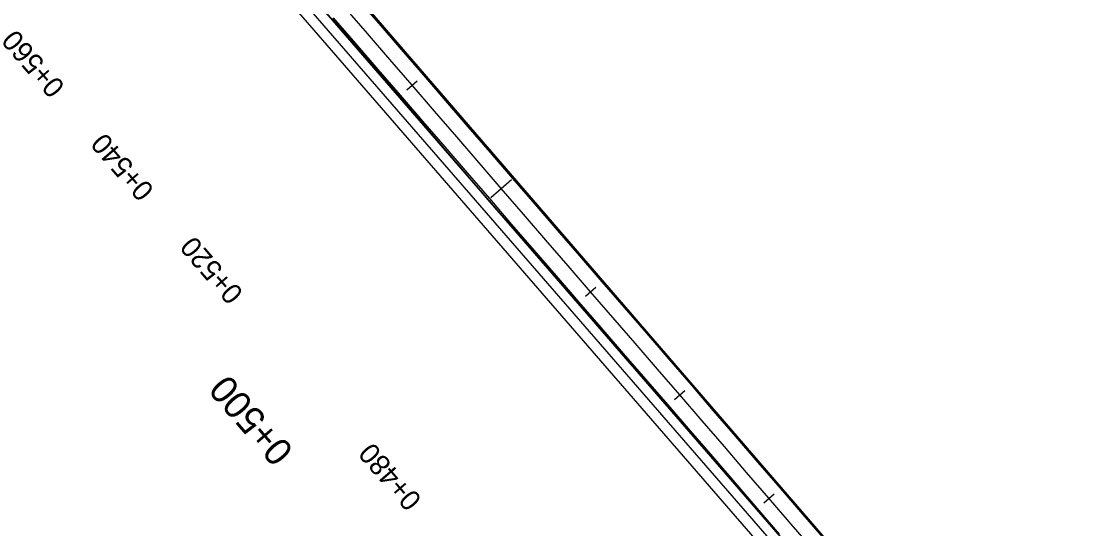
# Model space of a CAD drawing. Extents: x -636600 to -628587, y -1090963 to -1085869.
# Drawn here: x -634420.5 to -634262.6, y -1089585.5 to -1089511.2 of the extents above; entities that cross this region are included whole.
import ezdxf

# ---------------------------------------------------------------- set-up
doc = ezdxf.new("R2010")
doc.units = 0
for name, color, linetype in [('01_PARCELY_NÁVRH_PC', 7, 'Continuous'), ('06_ÚSES_IP_NAVRH', 7, 'Continuous'), ('HEKTOMETRY100', 7, 'Continuous'), ('HEKTOMETRY20', 7, 'Continuous'), ('situace_osa', 7, 'Continuous'), ('situace_těleso', 7, 'Continuous'), ('situace_vozovka', 7, 'Continuous')]:
    doc.layers.add(name, color=color, linetype=linetype)

msp = doc.modelspace()

# ---------------------------------------------------------------- linework, layer by layer
at = {"layer": '01_PARCELY_NÁVRH_PC'}
for points in [[(-634282.68, -1089639.34), (-634277.64, -1089635.98), (-634275.38, -1089630.36), (-634277.03, -1089623.88), (-634397.87, -1089484.5), (-634407.56, -1089471.12), (-634411.27, -1089463.23), (-634414.46, -1089459.89), (-634418.79, -1089458.32), (-634409.44, -1089459.4), (-634393.19, -1089459.38), (-634397.97, -1089462.32), (-634400.43, -1089467.06), (-634400.07, -1089472.66), (-634396.52, -1089478.17), (-634260.28, -1089636.15), (-634255.65, -1089638.62)], [(-634416.51, -1089459.15), (-634414.46, -1089459.89), (-634411.27, -1089463.23), (-634407.56, -1089471.12), (-634397.87, -1089484.5), (-634277.03, -1089623.88), (-634275.38, -1089630.36), (-634400.22, -1089486.36), (-634410.16, -1089472.65)]]:
    msp.add_lwpolyline(points, close=True, dxfattribs=at)
at = {"layer": '06_ÚSES_IP_NAVRH'}
msp.add_lwpolyline([(-634278.71, -1089624.08), (-634399.27, -1089485.12), (-634408.35, -1089472.76), (-634412.51, -1089464.38)], dxfattribs=at)
at = {"layer": 'HEKTOMETRY100'}
msp.add_lwpolyline([(-634351.67, -1089536.99), (-634348.64, -1089534.37)], dxfattribs=at)
at = {"layer": 'HEKTOMETRY20'}
for points in [[(-634363.98, -1089521.2), (-634362.47, -1089519.89)], [(-634337.83, -1089551.47), (-634336.32, -1089550.16)], [(-634324.76, -1089566.6), (-634323.25, -1089565.3)], [(-634311.68, -1089581.74), (-634310.17, -1089580.43)]]:
    msp.add_lwpolyline(points, dxfattribs=at)
at = {"layer": 'situace_osa'}
msp.add_lwpolyline([(-634304.39, -1089588.65), (-634307.66, -1089584.87), (-634310.93, -1089581.08), (-634314.2, -1089577.3), (-634317.46, -1089573.52), (-634320.73, -1089569.73), (-634324, -1089565.95), (-634327.27, -1089562.17), (-634330.54, -1089558.38), (-634333.81, -1089554.6), (-634337.08, -1089550.82), (-634340.35, -1089547.03), (-634343.61, -1089543.25), (-634346.88, -1089539.47), (-634350.15, -1089535.68), (-634353.42, -1089531.9), (-634356.69, -1089528.12), (-634359.96, -1089524.33), (-634363.23, -1089520.55), (-634366.5, -1089516.76), (-634369.76, -1089512.98), (-634373.03, -1089509.2)], dxfattribs=at)
at = {"layer": 'situace_těleso'}
for points in [[(-634371.25, -1089507.65), (-634367.91, -1089511.38), (-634364.67, -1089515.19), (-634361.42, -1089518.98), (-634358.15, -1089522.77), (-634354.88, -1089526.55), (-634351.6, -1089530.33), (-634348.38, -1089534.15), (-634345.15, -1089537.97), (-634341.9, -1089541.77), (-634338.58, -1089545.51), (-634335.29, -1089549.27), (-634332.03, -1089553.06), (-634328.78, -1089556.86), (-634325.52, -1089560.65), (-634322.25, -1089564.44), (-634319, -1089568.23), (-634315.76, -1089572.04), (-634312.48, -1089575.82), (-634309.21, -1089579.6), (-634305.95, -1089583.39), (-634302.68, -1089587.18)], [(-634309.44, -1089586.41), (-634312.72, -1089582.63), (-634315.98, -1089578.85), (-634319.24, -1089575.05), (-634322.48, -1089571.24), (-634325.74, -1089567.45), (-634329.01, -1089563.67), (-634332.28, -1089559.88), (-634335.53, -1089556.09), (-634338.83, -1089552.33), (-634342.15, -1089548.59), (-634345.47, -1089544.86), (-634348.79, -1089541.11), (-634352.06, -1089537.33), (-634355.3, -1089533.53), (-634358.56, -1089529.73), (-634361.82, -1089525.94), (-634365.08, -1089522.15), (-634368.36, -1089518.37), (-634371.64, -1089514.6), (-634374.9, -1089510.81)]]:
    msp.add_lwpolyline(points, dxfattribs=at)
at = {"layer": 'situace_vozovka'}
for points in [[(-634302.69, -1089587.18), (-634305.96, -1089583.4), (-634309.22, -1089579.61), (-634312.49, -1089575.83), (-634315.76, -1089572.05), (-634319.03, -1089568.26), (-634322.3, -1089564.48), (-634325.57, -1089560.7), (-634328.84, -1089556.91), (-634332.11, -1089553.13), (-634335.37, -1089549.35), (-634338.64, -1089545.56), (-634341.91, -1089541.78), (-634345.18, -1089537.99), (-634348.45, -1089534.21), (-634351.72, -1089530.43), (-634354.99, -1089526.64), (-634358.26, -1089522.86), (-634361.52, -1089519.08), (-634364.79, -1089515.29), (-634368.06, -1089511.51), (-634371.33, -1089507.73)], [(-634309.36, -1089586.34), (-634312.63, -1089582.56), (-634315.9, -1089578.77), (-634319.17, -1089574.99), (-634322.44, -1089571.21), (-634325.7, -1089567.42), (-634328.97, -1089563.64), (-634332.24, -1089559.85), (-634335.51, -1089556.07), (-634338.78, -1089552.29), (-634342.05, -1089548.5), (-634345.32, -1089544.72), (-634348.59, -1089540.94), (-634351.85, -1089537.15), (-634355.12, -1089533.37), (-634358.39, -1089529.59), (-634361.66, -1089525.8), (-634364.93, -1089522.02), (-634368.2, -1089518.24), (-634371.47, -1089514.45), (-634374.74, -1089510.67)]]:
    msp.add_lwpolyline(points, dxfattribs=at)

# ---------------------------------------------------------------- texts
at = {"layer": 'HEKTOMETRY100'}
msp.add_text('0+500', height=4, rotation=130.8248, dxfattribs=at).set_placement((-634380.41, -1089574.08))
at = {"layer": 'HEKTOMETRY20'}
for s, p in [('0+560', (-634413.96, -1089520.71)), ('0+540', (-634400.89, -1089535.85)), ('0+520', (-634387.81, -1089550.98)), ('0+480', (-634361.66, -1089581.25))]:
    msp.add_text(s, height=3, rotation=130.8248, dxfattribs=at).set_placement(p)

doc.saveas('drawing.dxf')
